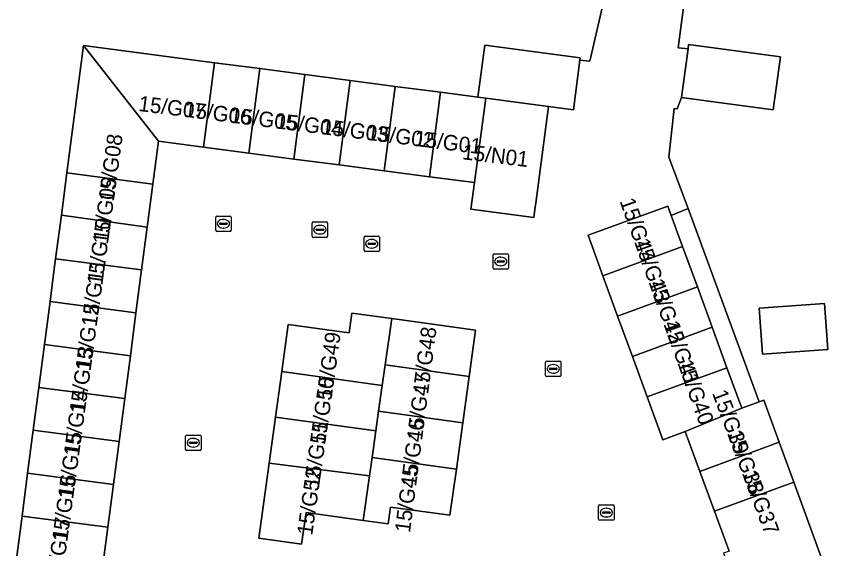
# Model space of a CAD drawing. Extents: x 161258 to 161838, y 380833 to 381727.
# Drawn here: x 161608 to 161661.3, y 381523.6 to 381558.2 of the extents above; entities that cross this region are included whole.
import ezdxf

# ---------------------------------------------------------------- set-up
doc = ezdxf.new("R2010")
doc.units = 0
for name, color, linetype in [('IMGEO_Erf', 7, 'Continuous'), ('IMGEO_Kolk', 7, 'Continuous'), ('IMGEO_Pand', 7, 'Continuous'), ('IMGEO_Pand_nummerreeks', 7, 'Continuous'), ('IMGEO_Rijbaan_lokaal_open', 7, 'Continuous'), ('IMGEO_Rioolput', 7, 'Continuous'), ('IMGEO_Voetpad_open', 7, 'Continuous')]:
    doc.layers.add(name, color=color, linetype=linetype)

msp = doc.modelspace()

# ---------------------------------------------------------------- linework, layer by layer
at = {"layer": 'IMGEO_Erf'}
for points in [[(161654.227, 381580.806), (161650.995, 381556.159), (161651.628, 381556.084), (161651.667, 381556.374), (161657.632, 381555.562), (161657.163, 381552.122), (161651.199, 381552.935), (161650.911, 381552.193), (161650.724, 381552.207), (161650.382, 381549.056), (161651.64, 381545.721), (161656.242, 381533.168), (161656.549, 381533.281), (161657.555, 381530.535), (161658.502, 381527.949), (161661.283, 381520.357)], [(161607.979, 381522.962), (161608.344, 381525.748), (161608.708, 381528.533), (161609.072, 381531.318), (161609.437, 381534.103), (161609.801, 381536.889), (161610.165, 381539.674), (161610.443, 381541.797), (161610.529, 381542.459), (161610.9, 381545.298), (161611.257, 381548.03), (161612.34, 381556.304), (161620.857, 381555.19), (161623.793, 381554.806), (161626.728, 381554.422), (161629.663, 381554.038), (161632.598, 381553.654), (161635.533, 381553.271), (161637.975, 381552.951), (161638.417, 381556.322), (161644.624, 381555.509), (161644.605, 381555.362), (161645.253, 381555.29), (161646.845, 381562.231)]]:
    msp.add_lwpolyline(points, dxfattribs=at)
msp.add_lwpolyline([(161656.469, 381536.263), (161656.256, 381539.255), (161660.501, 381539.557), (161660.713, 381536.564)], close=True, dxfattribs=at)
at = {"layer": 'IMGEO_Kolk'}
for p, q in [((161620.933, 381544.306), (161620.933, 381545.158)), ((161621.008, 381545.232), (161621.86, 381545.232)), ((161621.192, 381544.726), (161621.192, 381544.738)), ((161621.235, 381544.775), (161621.633, 381544.775)), ((161621.421, 381545.012), (161621.446, 381545.012)), ((161621.676, 381544.738), (161621.676, 381544.726)), ((161621.934, 381545.158), (161621.934, 381544.306)), ((161621.86, 381544.232), (161621.008, 381544.232)), ((161621.63, 381544.689), (161621.232, 381544.689)), ((161621.444, 381544.452), (161621.419, 381544.452)), ((161630.572, 381543.003), (161630.572, 381543.855)), ((161630.647, 381543.929), (161631.499, 381543.929)), ((161631.06, 381543.709), (161631.085, 381543.709)), ((161631.573, 381543.855), (161631.573, 381543.003)), ((161630.831, 381543.423), (161630.831, 381543.435)), ((161631.269, 381543.386), (161630.871, 381543.386)), ((161630.874, 381543.472), (161631.272, 381543.472)), ((161631.083, 381543.149), (161631.058, 381543.149)), ((161631.315, 381543.435), (161631.315, 381543.423)), ((161631.499, 381542.929), (161630.647, 381542.929)), ((161638.955, 381541.854), (161638.955, 381542.706)), ((161639.03, 381542.78), (161639.882, 381542.78)), ((161639.956, 381542.706), (161639.956, 381541.854)), ((161639.214, 381542.274), (161639.214, 381542.286)), ((161639.652, 381542.237), (161639.254, 381542.237)), ((161639.257, 381542.323), (161639.655, 381542.323)), ((161639.443, 381542.56), (161639.468, 381542.56)), ((161639.698, 381542.286), (161639.698, 381542.274)), ((161639.882, 381541.78), (161639.03, 381541.78)), ((161639.466, 381542), (161639.441, 381542)), ((161642.371, 381534.881), (161642.371, 381535.733)), ((161642.446, 381535.807), (161643.298, 381535.807)), ((161643.372, 381535.733), (161643.372, 381534.881)), ((161642.63, 381535.301), (161642.63, 381535.313)), ((161643.068, 381535.264), (161642.67, 381535.264)), ((161642.673, 381535.35), (161643.071, 381535.35)), ((161642.859, 381535.587), (161642.884, 381535.587)), ((161643.114, 381535.313), (161643.114, 381535.301)), ((161643.298, 381534.807), (161642.446, 381534.807)), ((161642.882, 381535.027), (161642.857, 381535.027)), ((161618.978, 381530.082), (161618.978, 381530.934)), ((161619.053, 381531.008), (161619.905, 381531.008)), ((161619.979, 381530.934), (161619.979, 381530.082)), ((161619.237, 381530.502), (161619.237, 381530.514)), ((161619.675, 381530.465), (161619.277, 381530.465)), ((161619.28, 381530.551), (161619.678, 381530.551)), ((161619.466, 381530.788), (161619.491, 381530.788)), ((161619.721, 381530.514), (161619.721, 381530.502)), ((161619.905, 381530.008), (161619.053, 381530.008)), ((161619.489, 381530.228), (161619.464, 381530.228)), ((161645.817, 381525.542), (161645.817, 381526.394)), ((161645.892, 381526.468), (161646.744, 381526.468)), ((161646.305, 381526.248), (161646.33, 381526.248)), ((161646.818, 381526.394), (161646.818, 381525.542)), ((161646.076, 381525.962), (161646.076, 381525.974)), ((161646.514, 381525.925), (161646.116, 381525.925)), ((161646.119, 381526.011), (161646.517, 381526.011)), ((161646.328, 381525.688), (161646.303, 381525.688)), ((161646.56, 381525.974), (161646.56, 381525.962)), ((161646.744, 381525.468), (161645.892, 381525.468))]:
    msp.add_line(p, q, dxfattribs=at)
for points in [[(161620.933, 381544.306), (161620.933, 381545.158)], [(161621.008, 381545.232), (161621.86, 381545.232)], [(161621.934, 381545.158), (161621.934, 381544.306)], [(161621.86, 381544.232), (161621.008, 381544.232)], [(161630.572, 381543.003), (161630.572, 381543.855)], [(161630.647, 381543.929), (161631.499, 381543.929)], [(161631.573, 381543.855), (161631.573, 381543.003)], [(161631.499, 381542.929), (161630.647, 381542.929)], [(161638.955, 381541.854), (161638.955, 381542.706)], [(161639.03, 381542.78), (161639.882, 381542.78)], [(161639.956, 381542.706), (161639.956, 381541.854)], [(161639.882, 381541.78), (161639.03, 381541.78)], [(161642.371, 381534.881), (161642.371, 381535.733)], [(161642.446, 381535.807), (161643.298, 381535.807)], [(161643.372, 381535.733), (161643.372, 381534.881)], [(161643.298, 381534.807), (161642.446, 381534.807)], [(161618.978, 381530.082), (161618.978, 381530.934)], [(161619.053, 381531.008), (161619.905, 381531.008)], [(161619.979, 381530.934), (161619.979, 381530.082)], [(161619.905, 381530.008), (161619.053, 381530.008)], [(161645.817, 381525.542), (161645.817, 381526.394)], [(161645.892, 381526.468), (161646.744, 381526.468)], [(161646.818, 381526.394), (161646.818, 381525.542)], [(161646.744, 381525.468), (161645.892, 381525.468)]]:
    msp.add_lwpolyline(points, dxfattribs=at)
for centre, radius, start, end in [((161621.01, 381545.156), 0.0765, 91.552, 178.448), ((161621.01, 381545.156), 0.0765, 91.552, 178.448), ((161621.232, 381544.735), 0.0403, 85.8775, 175.7526), ((161621.229, 381544.725), 0.0366, 178.938, 274.7102), ((161621.633, 381544.732), 0.043, 264.8664, 352.4533), ((161621.637, 381544.737), 0.0386, 1.7309, 96.639), ((161621.858, 381545.156), 0.0765, 1.552, 88.448), ((161621.858, 381545.156), 0.0765, 1.552, 88.448), ((161621.01, 381544.308), 0.0765, 181.552, 268.448), ((161621.01, 381544.308), 0.0765, 181.552, 268.448), ((161621.858, 381544.308), 0.0765, 271.552, 358.448), ((161621.858, 381544.308), 0.0765, 271.552, 358.448), ((161630.649, 381543.853), 0.0765, 91.552, 178.448), ((161630.649, 381543.853), 0.0765, 91.552, 178.448), ((161631.497, 381543.853), 0.0765, 1.552, 88.448), ((161631.497, 381543.853), 0.0765, 1.552, 88.448), ((161630.871, 381543.432), 0.0403, 85.8775, 175.7526), ((161630.868, 381543.422), 0.0366, 178.938, 274.7102), ((161631.272, 381543.429), 0.043, 264.8664, 352.4533), ((161631.276, 381543.434), 0.0386, 1.7309, 96.639), ((161630.649, 381543.005), 0.0765, 181.552, 268.448), ((161630.649, 381543.005), 0.0765, 181.552, 268.448), ((161631.497, 381543.005), 0.0765, 271.552, 358.448), ((161631.497, 381543.005), 0.0765, 271.552, 358.448), ((161639.032, 381542.704), 0.0765, 91.552, 178.448), ((161639.032, 381542.704), 0.0765, 91.552, 178.448), ((161639.88, 381542.704), 0.0765, 1.552, 88.448), ((161639.88, 381542.704), 0.0765, 1.552, 88.448), ((161639.254, 381542.283), 0.0403, 85.8775, 175.7526), ((161639.251, 381542.273), 0.0366, 178.938, 274.7102), ((161639.655, 381542.28), 0.043, 264.8664, 352.4533), ((161639.659, 381542.285), 0.0386, 1.7309, 96.639), ((161639.032, 381541.856), 0.0765, 181.552, 268.448), ((161639.032, 381541.856), 0.0765, 181.552, 268.448), ((161639.88, 381541.856), 0.0765, 271.552, 358.448), ((161639.88, 381541.856), 0.0765, 271.552, 358.448), ((161642.448, 381535.731), 0.0765, 91.552, 178.448), ((161642.448, 381535.731), 0.0765, 91.552, 178.448), ((161643.296, 381535.731), 0.0765, 1.552, 88.448), ((161643.296, 381535.731), 0.0765, 1.552, 88.448), ((161642.67, 381535.31), 0.0403, 85.8775, 175.7526), ((161642.667, 381535.3), 0.0366, 178.938, 274.7102), ((161643.071, 381535.307), 0.043, 264.8664, 352.4533), ((161643.075, 381535.312), 0.0386, 1.7309, 96.639), ((161642.448, 381534.883), 0.0765, 181.552, 268.448), ((161642.448, 381534.883), 0.0765, 181.552, 268.448), ((161643.296, 381534.883), 0.0765, 271.552, 358.448), ((161643.296, 381534.883), 0.0765, 271.552, 358.448), ((161619.055, 381530.932), 0.0765, 91.552, 178.448), ((161619.055, 381530.932), 0.0765, 91.552, 178.448), ((161619.903, 381530.932), 0.0765, 1.552, 88.448), ((161619.903, 381530.932), 0.0765, 1.552, 88.448), ((161619.277, 381530.511), 0.0403, 85.8775, 175.7526), ((161619.274, 381530.501), 0.0366, 178.938, 274.7102), ((161619.678, 381530.508), 0.043, 264.8664, 352.4533), ((161619.682, 381530.513), 0.0386, 1.7309, 96.639), ((161619.055, 381530.084), 0.0765, 181.552, 268.448), ((161619.055, 381530.084), 0.0765, 181.552, 268.448), ((161619.903, 381530.084), 0.0765, 271.552, 358.448), ((161619.903, 381530.084), 0.0765, 271.552, 358.448), ((161645.894, 381526.392), 0.0765, 91.552, 178.448), ((161645.894, 381526.392), 0.0765, 91.552, 178.448), ((161646.742, 381526.392), 0.0765, 1.552, 88.448), ((161646.742, 381526.392), 0.0765, 1.552, 88.448), ((161645.894, 381525.544), 0.0765, 181.552, 268.448), ((161645.894, 381525.544), 0.0765, 181.552, 268.448), ((161646.116, 381525.971), 0.0403, 85.8775, 175.7526), ((161646.113, 381525.961), 0.0366, 178.938, 274.7102), ((161646.517, 381525.968), 0.043, 264.8664, 352.4533), ((161646.521, 381525.973), 0.0386, 1.7309, 96.639), ((161646.742, 381525.544), 0.0765, 271.552, 358.448), ((161646.742, 381525.544), 0.0765, 271.552, 358.448)]:
    msp.add_arc(centre, radius, start, end, dxfattribs=at)
for centre, major_axis, ratio, start_param, end_param in [((161621.42, 381544.732), (-0.387, 0.002), 0.722429, 4.712389, 7.853982), ((161621.445, 381544.732), (-0.39, 0.002), 0.717154, 1.570796, 4.712389), ((161631.059, 381543.429), (-0.387, 0.002), 0.722429, 4.712389, 7.853982), ((161631.084, 381543.429), (-0.39, 0.002), 0.717154, 1.570796, 4.712389), ((161639.442, 381542.28), (-0.387, 0.002), 0.722429, 4.712389, 7.853982), ((161639.467, 381542.28), (-0.39, 0.002), 0.717154, 1.570796, 4.712389), ((161642.858, 381535.307), (-0.387, 0.002), 0.722429, 4.712389, 7.853982), ((161642.883, 381535.307), (-0.39, 0.002), 0.717154, 1.570796, 4.712389), ((161619.465, 381530.508), (-0.387, 0.002), 0.722429, 4.712389, 7.853982), ((161619.49, 381530.508), (-0.39, 0.002), 0.717154, 1.570796, 4.712389), ((161646.304, 381525.968), (-0.387, 0.002), 0.722429, 4.712389, 7.853982), ((161646.329, 381525.968), (-0.39, 0.002), 0.717154, 1.570796, 4.712389)]:
    msp.add_ellipse(centre, major_axis=major_axis, ratio=ratio, start_param=start_param, end_param=end_param, dxfattribs=at)
at = {"layer": 'IMGEO_Pand'}
for points in [[(161617.205, 381550.085), (161612.34, 381556.304), (161611.257, 381548.03), (161616.841, 381547.3)], [(161617.205, 381550.085), (161620.14, 381549.701), (161620.857, 381555.19), (161612.34, 381556.304)], [(161644.605, 381555.362), (161644.624, 381555.509), (161638.417, 381556.322), (161637.975, 381552.951), (161638.494, 381552.883), (161642.556, 381552.352), (161644.182, 381552.138)], [(161657.632, 381555.562), (161651.667, 381556.374), (161651.628, 381556.084), (161651.199, 381552.935), (161657.163, 381552.122)], [(161623.075, 381549.318), (161623.793, 381554.806), (161620.857, 381555.19), (161620.14, 381549.701)], [(161623.075, 381549.318), (161626.01, 381548.934), (161626.728, 381554.422), (161623.793, 381554.806)], [(161626.01, 381548.934), (161628.946, 381548.551), (161629.663, 381554.038), (161626.728, 381554.422)], [(161631.881, 381548.167), (161632.598, 381553.654), (161629.663, 381554.038), (161628.946, 381548.551)], [(161635.533, 381553.271), (161632.598, 381553.654), (161631.881, 381548.167), (161634.816, 381547.784)], [(161635.533, 381553.271), (161634.816, 381547.784), (161637.751, 381547.4), (161638.494, 381552.883), (161637.975, 381552.951)], [(161642.556, 381552.352), (161638.494, 381552.883), (161637.751, 381547.4), (161637.516, 381545.668), (161641.611, 381545.134), (161641.7, 381545.808), (161641.735, 381546.072)], [(161610.9, 381545.298), (161616.476, 381544.514), (161616.841, 381547.3), (161611.257, 381548.03)], [(161650.533, 381545.273), (161650.311, 381545.878), (161645.132, 381543.981), (161646.093, 381541.357), (161651.272, 381543.254)], [(161616.476, 381544.514), (161610.9, 381545.298), (161610.529, 381542.459), (161616.112, 381541.729)], [(161652.233, 381540.629), (161651.272, 381543.254), (161646.093, 381541.357), (161647.054, 381538.732)], [(161610.443, 381541.797), (161610.165, 381539.674), (161615.748, 381538.944), (161616.112, 381541.729), (161610.529, 381542.459)], [(161648.015, 381536.108), (161653.195, 381538.005), (161652.233, 381540.629), (161647.054, 381538.732)], [(161615.384, 381536.159), (161615.748, 381538.944), (161610.165, 381539.674), (161609.801, 381536.889)], [(161656.469, 381536.263), (161660.713, 381536.564), (161660.501, 381539.557), (161656.256, 381539.255)], [(161631.944, 381535.561), (161632.368, 381538.566), (161629.776, 381538.922), (161629.598, 381537.635), (161625.651, 381538.177), (161625.233, 381535.14), (161631.755, 381534.222)], [(161631.944, 381535.561), (161637.397, 381534.812), (161637.81, 381537.817), (161632.368, 381538.566)], [(161648.015, 381536.108), (161648.976, 381533.483), (161654.156, 381535.38), (161653.195, 381538.005)], [(161615.384, 381536.159), (161609.801, 381536.889), (161609.437, 381534.103), (161615.019, 381533.373)], [(161624.824, 381532.161), (161631.34, 381531.283), (161631.52, 381532.557), (161631.755, 381534.222), (161625.233, 381535.14)], [(161637.397, 381534.812), (161631.944, 381535.561), (161631.755, 381534.222), (161631.52, 381532.557), (161636.984, 381531.806)], [(161651.452, 381531.232), (161655.117, 381532.756), (161654.156, 381535.38), (161648.976, 381533.483), (161649.996, 381530.699)], [(161614.655, 381530.588), (161615.019, 381533.373), (161609.437, 381534.103), (161609.072, 381531.318)], [(161656.549, 381533.281), (161656.242, 381533.168), (161655.117, 381532.756), (161651.452, 381531.232), (161652.399, 381528.646), (161657.555, 381530.535)], [(161636.57, 381528.8), (161636.984, 381531.806), (161631.52, 381532.557), (161631.34, 381531.283), (161631.096, 381529.553)], [(161624.824, 381532.161), (161624.414, 381529.178), (161630.928, 381528.364), (161631.096, 381529.553), (161631.34, 381531.283)], [(161614.655, 381530.588), (161609.072, 381531.318), (161608.708, 381528.533), (161614.291, 381527.803)], [(161657.555, 381530.535), (161652.399, 381528.646), (161653.346, 381526.061), (161658.502, 381527.949)], [(161631.096, 381529.553), (161630.928, 381528.364), (161630.518, 381525.46), (161632.15, 381525.236), (161632.299, 381526.326), (161636.157, 381525.795), (161636.57, 381528.8)], [(161624.414, 381529.178), (161623.743, 381524.3), (161626.518, 381523.919), (161626.8, 381525.972), (161630.518, 381525.46), (161630.928, 381528.364)], [(161608.344, 381525.748), (161613.926, 381525.017), (161614.291, 381527.803), (161608.708, 381528.533)], [(161653.937, 381523.345), (161655.771, 381518.338), (161661.283, 381520.357), (161658.502, 381527.949), (161653.346, 381526.061), (161654.293, 381523.475)], [(161607.979, 381522.962), (161613.562, 381522.232), (161613.926, 381525.017), (161608.344, 381525.748)]]:
    msp.add_lwpolyline(points, close=True, dxfattribs=at)
at = {"layer": 'IMGEO_Rijbaan_lokaal_open'}
for points in [[(161654.293, 381523.475), (161653.346, 381526.061), (161652.399, 381528.646), (161651.452, 381531.232), (161649.996, 381530.699), (161648.976, 381533.483), (161648.015, 381536.108), (161647.054, 381538.732), (161646.093, 381541.357), (161645.132, 381543.981), (161650.311, 381545.878), (161650.533, 381545.273), (161651.64, 381545.721), (161650.382, 381549.056), (161650.724, 381552.207), (161650.911, 381552.193), (161651.199, 381552.935), (161651.628, 381556.084), (161650.995, 381556.159), (161654.227, 381580.806)], [(161646.845, 381562.231), (161645.253, 381555.29), (161644.605, 381555.362), (161644.182, 381552.138), (161642.556, 381552.352), (161641.735, 381546.072), (161641.7, 381545.808), (161641.611, 381545.134), (161637.516, 381545.668), (161637.751, 381547.4), (161634.816, 381547.784), (161631.881, 381548.167), (161628.946, 381548.551), (161626.01, 381548.934), (161623.075, 381549.318), (161620.14, 381549.701), (161617.205, 381550.085), (161616.841, 381547.3), (161616.476, 381544.514), (161616.112, 381541.729), (161615.748, 381538.944), (161615.384, 381536.159), (161615.019, 381533.373), (161614.655, 381530.588), (161614.291, 381527.803), (161613.926, 381525.017), (161613.562, 381522.232)]]:
    msp.add_lwpolyline(points, dxfattribs=at)
msp.add_lwpolyline([(161637.81, 381537.817), (161637.397, 381534.812), (161636.984, 381531.806), (161636.57, 381528.8), (161636.157, 381525.795), (161632.299, 381526.326), (161632.15, 381525.236), (161630.518, 381525.46), (161626.8, 381525.972), (161626.518, 381523.919), (161623.743, 381524.3), (161624.414, 381529.178), (161624.824, 381532.161), (161625.233, 381535.14), (161625.651, 381538.177), (161629.598, 381537.635), (161629.776, 381538.922), (161632.368, 381538.566)], close=True, dxfattribs=at)
at = {"layer": 'IMGEO_Rioolput'}
for p, q in [((161627.206, 381543.919), (161627.206, 381544.771)), ((161627.281, 381544.845), (161628.133, 381544.845)), ((161628.207, 381544.771), (161628.207, 381543.919)), ((161627.465, 381544.339), (161627.465, 381544.351)), ((161627.903, 381544.302), (161627.505, 381544.302)), ((161627.508, 381544.388), (161627.906, 381544.388)), ((161627.694, 381544.625), (161627.719, 381544.625)), ((161627.949, 381544.351), (161627.949, 381544.339)), ((161628.133, 381543.845), (161627.281, 381543.845)), ((161627.717, 381544.065), (161627.692, 381544.065))]:
    msp.add_line(p, q, dxfattribs=at)
for points in [[(161627.206, 381543.919), (161627.206, 381544.771)], [(161627.281, 381544.845), (161628.133, 381544.845)], [(161628.207, 381544.771), (161628.207, 381543.919)], [(161628.133, 381543.845), (161627.281, 381543.845)]]:
    msp.add_lwpolyline(points, dxfattribs=at)
for centre, radius, start, end in [((161627.283, 381544.769), 0.0765, 91.552, 178.448), ((161627.283, 381544.769), 0.0765, 91.552, 178.448), ((161628.131, 381544.769), 0.0765, 1.552, 88.448), ((161628.131, 381544.769), 0.0765, 1.552, 88.448), ((161627.505, 381544.348), 0.0403, 85.8775, 175.7526), ((161627.502, 381544.338), 0.0366, 178.938, 274.7102), ((161627.906, 381544.345), 0.043, 264.8664, 352.4533), ((161627.91, 381544.35), 0.0386, 1.7309, 96.639), ((161627.283, 381543.921), 0.0765, 181.552, 268.448), ((161627.283, 381543.921), 0.0765, 181.552, 268.448), ((161628.131, 381543.921), 0.0765, 271.552, 358.448), ((161628.131, 381543.921), 0.0765, 271.552, 358.448)]:
    msp.add_arc(centre, radius, start, end, dxfattribs=at)
for centre, major_axis, ratio, start_param, end_param in [((161627.693, 381544.345), (-0.387, 0.002), 0.722429, 4.712389, 7.853982), ((161627.718, 381544.345), (-0.39, 0.002), 0.717154, 1.570796, 4.712389)]:
    msp.add_ellipse(centre, major_axis=major_axis, ratio=ratio, start_param=start_param, end_param=end_param, dxfattribs=at)
at = {"layer": 'IMGEO_Voetpad_open'}
msp.add_lwpolyline([(161651.64, 381545.721), (161650.533, 381545.273), (161651.272, 381543.254), (161652.233, 381540.629), (161653.195, 381538.005), (161654.156, 381535.38), (161655.117, 381532.756), (161656.242, 381533.168)], close=True, dxfattribs=at)

# ---------------------------------------------------------------- texts
at = {"layer": 'IMGEO_Pand_nummerreeks'}
for s, rotation, p in [('15/G07', 352.8008, (161615.872, 381552.062)), ('15/G06', 352.8008, (161618.841, 381551.687)), ('15/G05', 352.8008, (161621.81, 381551.312)), ('15/G04', 352.8008, (161624.778, 381550.937)), ('15/G03', 352.8008, (161627.747, 381550.562)), ('15/G02', 352.8008, (161630.71, 381550.188)), ('15/G01', 352.8008, (161633.794, 381549.799)), ('15/G08', 82.2143, (161614.302, 381546.145)), ('15/N01', 353.1646, (161636.919, 381548.925)), ('15/G09', 82.2143, (161613.921, 381543.363)), ('15/G44', 289.6538, (161647.172, 381546.207)), ('15/G10', 82.2143, (161613.555, 381540.685)), ('15/G43', 289.6538, (161648.109, 381543.582)), ('15/G11', 82.2143, (161613.19, 381538.016)), ('15/G42', 289.6538, (161649.045, 381540.963)), ('15/G12', 82.2143, (161612.795, 381535.125)), ('15/G41', 289.6538, (161650.022, 381538.228)), ('15/G48', 82.5686, (161634.728, 381533.622)), ('15/G49', 81.9409, (161628.451, 381533.276)), ('15/G13', 82.2143, (161612.416, 381532.356)), ('15/G40', 289.6538, (161650.923, 381535.704)), ('15/G50', 81.9409, (161628.035, 381530.34)), ('15/G47', 82.5686, (161634.337, 381530.624)), ('15/G14', 82.2143, (161612.037, 381529.58)), ('15/G39', 290.4716, (161653.18, 381533.739)), ('15/G46', 82.5686, (161633.946, 381527.629)), ('15/G51', 81.9409, (161627.633, 381527.503)), ('15/G15', 82.2143, (161611.657, 381526.805)), ('15/G38', 290.4723, (161654.154, 381531.13)), ('15/G52', 81.9409, (161627.2, 381524.445)), ('15/G45', 82.5686, (161633.556, 381524.634)), ('15/G16', 82.2143, (161611.278, 381524.03)), ('15/G37', 290.4723, (161655.125, 381528.529)), ('15/G17', 82.2143, (161610.898, 381521.255))]:
    msp.add_text(s, height=1, rotation=rotation, dxfattribs=at).set_placement(p)

doc.saveas('drawing.dxf')
